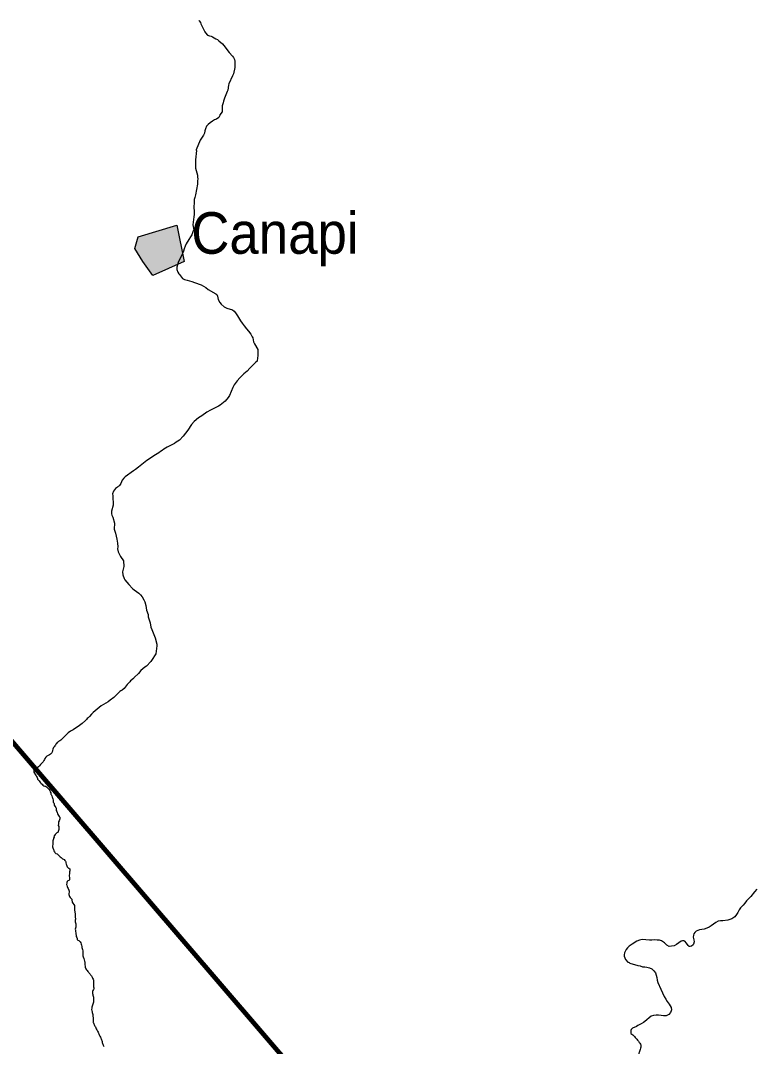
# Model space of a CAD drawing. Extents: x 553962 to 842807, y 8883888 to 9032388.
# Drawn here: x 651025 to 659880, y 8982475 to 8994810 of the extents above; entities that cross this region are included whole.
import ezdxf

# ---------------------------------------------------------------- set-up
doc = ezdxf.new("R2010")
doc.units = 0
doc.header["$LTSCALE"] = 150
for name, color, linetype, lineweight in [('21', 7, 'Continuous', 25), ('24', 7, 'Continuous', 25), ('9', 7, 'Continuous', 90)]:
    doc.layers.add(name, color=color, linetype=linetype, lineweight=lineweight)
doc.layers.add('41', color=7, linetype='Continuous')

msp = doc.modelspace()

# ---------------------------------------------------------------- hatches: boundary and pattern name
at = {"layer": '21'}
msp.add_hatch(color=256, dxfattribs=at).paths.add_polyline_path([(652442.2, 8992209.7), (652905.2, 8992350.1), (652993.5, 8991912.7), (652618.8, 8991744.3), (652496.7, 8991914.1), (652399.6, 8992070.3)])

# ---------------------------------------------------------------- linework, layer by layer
msp.add_lwpolyline([(652442.2, 8992209.7), (652905.2, 8992350.1), (652993.5, 8991912.7), (652618.8, 8991744.3), (652496.7, 8991914.1), (652399.6, 8992070.3)], close=True, dxfattribs=at)
at = {"layer": '24'}
msp.add_line((651186.2, 8985771.9), (651204.8, 8985743), dxfattribs=at)
for points in [[(653170.7, 8994809.8), (653175.5, 8994807.6), (653191.3, 8994784), (653196.5, 8994768.7), (653211.1, 8994737.3), (653243.9, 8994674.7), (653252.4, 8994660.6), (653276.2, 8994633.6), (653299.1, 8994625.2), (653319.2, 8994620.5), (653334.8, 8994613.7), (653376.3, 8994588.9), (653394.7, 8994579.6), (653411.9, 8994563.4), (653455, 8994528.4), (653472.3, 8994508.8), (653537, 8994423.4), (653575.4, 8994381.7)], [(653575.4, 8994381.7), (653586.1, 8994365.1), (653599.4, 8994339.1), (653603.8, 8994319.8), (653604.9, 8994300.6), (653603.7, 8994242.8), (653588.1, 8994167.4), (653576.4, 8994144.9), (653533.3, 8994050.1), (653528, 8994030.9), (653518.3, 8993973.9), (653513.3, 8993955.5), (653488.2, 8993896.1), (653478.4, 8993876), (653466.1, 8993839), (653461.5, 8993819), (653450.8, 8993784.2), (653449.9, 8993778), (653451.5, 8993712.6), (653424.2, 8993677.3), (653424.4, 8993666.2), (653409.3, 8993643), (653384.1, 8993623.8), (653360.3, 8993615.7), (653334.2, 8993599.6), (653308, 8993581.4), (653282.8, 8993560), (653264.2, 8993540.2), (653251.9, 8993507.8), (653244.3, 8993482.9), (653237.7, 8993455.1), (653227.3, 8993430.2), (653188.7, 8993371.5), (653138.5, 8993253.8), (653138.8, 8993251.9), (653143, 8993247.7), (653131.9, 8993133.2)], [(653131.9, 8993133.2), (653129.8, 8993095.5), (653129.8, 8993054.8), (653132.2, 8993032.7), (653154.1, 8992948.6), (653155.5, 8992926.4), (653159.5, 8992905), (653155.4, 8992882), (653154.2, 8992844.1), (653130, 8992712), (653121.3, 8992682.4), (653116.5, 8992659.7), (653112.8, 8992631.9), (653112.8, 8992631.9), (653114.6, 8992605.4), (653111.6, 8992579.7), (653110.6, 8992554.8), (653113.8, 8992526.5), (653114.7, 8992476.9), (653112.5, 8992450.4), (653097.3, 8992353.7), (653111.6, 8992293.5), (653103.8, 8992279.2), (653085.8, 8992232.9), (653072.4, 8992208), (653050.1, 8992176.5), (653018, 8992124.4), (653004.3, 8992095.5), (652995.7, 8992065.1), (652985.9, 8992037.3), (652960.2, 8991981.7), (652933.3, 8991927.6), (652922.2, 8991899), (652906.4, 8991844.2), (652907.4, 8991815.5), (652917.9, 8991785.6), (652928.3, 8991762.9), (652936.6, 8991754.8), (652972.6, 8991709.8), (652998, 8991697.6), (653032.3, 8991688.1), (653060.2, 8991678.6), (653088, 8991673), (653117.6, 8991659.7), (653200.1, 8991632), (653227.9, 8991617), (653254.2, 8991600.8), (653281.5, 8991577.5), (653374.7, 8991524.4), (653387.3, 8991514.2), (653395.1, 8991496.5), (653404.1, 8991457.2), (653422.9, 8991419.4), (653438.6, 8991399.9), (653475.1, 8991367.3), (653508.4, 8991350.8), (653576.3, 8991330.8), (653594.5, 8991314.9), (653612.9, 8991293.9), (653637.5, 8991258.2), (653673.5, 8991199.1), (653693.7, 8991170.7), (653717.8, 8991140.5), (653744.1, 8991102.8), (653767.6, 8991074.9)], [(653767.6, 8991074.9), (653795.9, 8991037.1), (653814.2, 8991005.1), (653819.1, 8990993.8), (653828.8, 8990946.5), (653839.4, 8990921.2), (653878.5, 8990856.4), (653879.2, 8990781.4), (653873.4, 8990717.3), (653871, 8990712.8), (653853.9, 8990697.7), (653837.6, 8990680.5), (653785.8, 8990630.7), (653750.5, 8990593.4), (653711.8, 8990560), (653662.3, 8990513.6), (653630.7, 8990479.8), (653595.3, 8990428), (653578.7, 8990397.2), (653540.2, 8990301.5), (653523.5, 8990277.3), (653486.5, 8990235.3), (653446.5, 8990200.6), (653425.8, 8990184.6), (653406.2, 8990172.3), (653360.6, 8990147.5), (653312, 8990125.2), (653268.2, 8990099.5), (653207.5, 8990058.7), (653167.3, 8990033.5), (653113.8, 8989990.5), (653082.7, 8989954.3), (653036.6, 8989884.2), (652982.6, 8989813.8), (652936.7, 8989764.3), (652918.9, 8989751.1), (652899.7, 8989740.2)], [(652899.7, 8989740.2), (652877.8, 8989724.6), (652836.2, 8989703.3), (652811.9, 8989693.2), (652790, 8989682.3), (652749.2, 8989657.7), (652728.4, 8989641.9), (652709.2, 8989630), (652689.8, 8989614.1), (652651, 8989586.8), (652630, 8989575.5), (652587.2, 8989548.7), (652545.8, 8989519.3), (652446.2, 8989438), (652446.2, 8989438), (652410.2, 8989412.3), (652385.6, 8989397.2), (652285, 8989325.6), (652267.2, 8989307.9), (652248.4, 8989284.7), (652242.1, 8989265.4), (652232.1, 8989243.5), (652215.8, 8989220.3), (652206.6, 8989210.3), (652200.3, 8989208.7), (652190.4, 8989198.3), (652168.8, 8989181.8), (652154.9, 8989167.7), (652143.1, 8989149.5), (652131.2, 8989121), (652131.3, 8989114.2), (652134.5, 8989097.5), (652135.6, 8989052.2), (652139.7, 8989027.8), (652138.8, 8988983.3), (652120.9, 8988912.6), (652118.5, 8988880.4), (652123.9, 8988863.8), (652137.1, 8988840.6), (652156.5, 8988767.1), (652156.8, 8988741.8), (652151.8, 8988718.2), (652153.8, 8988694.7), (652158.1, 8988671.2), (652167.3, 8988644.8), (652184.8, 8988576.2), (652192.3, 8988528.1), (652195.3, 8988482.8), (652193.6, 8988458.5), (652201.4, 8988423.1), (652217.2, 8988390.3), (652226.7, 8988365.1), (652264.8, 8988314.8), (652267, 8988246.6), (652264.4, 8988229.4), (652253.4, 8988181), (652254.7, 8988143.9), (652270.8, 8988101.7), (652281, 8988087), (652329, 8988030.6), (652374.2, 8987979.9), (652391.1, 8987963.9), (652449.4, 8987924.6), (652469.8, 8987905.5), (652490.7, 8987881.2)], [(652490.7, 8987881.2), (652510.2, 8987846.4), (652519.9, 8987822.7), (652531.8, 8987775.1), (652540.2, 8987720.8), (652559.2, 8987669.4), (652563, 8987642), (652575.2, 8987593.2), (652584.9, 8987566.7), (652594.7, 8987515.3), (652603.6, 8987488.8), (652636.3, 8987409.7), (652643.8, 8987386.9), (652663.7, 8987311.6), (652665.1, 8987293.7), (652652.1, 8987197.7), (652601.8, 8987114.5), (652592.4, 8987105.1), (652542, 8987045.6), (652523, 8987034.7), (652498.3, 8987014.5), (652473.8, 8986997.1), (652445.6, 8986961.2), (652394.6, 8986912.1), (652389.2, 8986902.9), (652383.7, 8986900.8), (652349.6, 8986870.9), (652341.4, 8986859.7), (652310.3, 8986826.2), (652270.8, 8986778.6), (652249.9, 8986759.8), (652233.3, 8986751.7), (652218.9, 8986741.6), (652147.1, 8986669.5), (652105.7, 8986637.3), (652080.2, 8986619.2), (652052.1, 8986604.5)], [(652052.1, 8986604.5), (651993.9, 8986569.6), (651971.7, 8986550), (651946.1, 8986530.7), (651898, 8986488.9), (651877.6, 8986468.5), (651854.5, 8986442.5), (651837.6, 8986428.4), (651828.3, 8986417.3), (651817.8, 8986407.5), (651807.8, 8986394.7), (651766.1, 8986356.4), (651718, 8986321.2), (651688.2, 8986303.1), (651658.1, 8986282.5), (651658.1, 8986282.5), (651626.9, 8986265.4), (651599.8, 8986244.4), (651559.2, 8986206.1), (651520.7, 8986168.7)], [(651204.8, 8985743), (651207.2, 8985742), (651213.9, 8985728.9), (651219, 8985719.6), (651225.9, 8985710.1), (651228.7, 8985698.9), (651231.6, 8985688.2), (651238.7, 8985680.4), (651248, 8985669.9), (651257.4, 8985658.1), (651266.1, 8985646.8), (651274.7, 8985637.3), (651284.4, 8985627.7), (651295.8, 8985618.2), (651307, 8985610.1), (651316.5, 8985606.3), (651327.3, 8985603.1), (651336.7, 8985597), (651346.2, 8985589.2)], [(651346.2, 8985589.2), (651355, 8985581.5), (651363.6, 8985574.6), (651369.8, 8985565.8), (651376.3, 8985552.9), (651383.5, 8985538), (651388.5, 8985524.6), (651391.5, 8985509.8), (651393.7, 8985506.2), (651397.1, 8985496.6), (651400.3, 8985487), (651404.2, 8985474.3), (651408.3, 8985463), (651412.8, 8985452), (651418.7, 8985435.8), (651418.7, 8985424.8), (651417.8, 8985411.7), (651427.1, 8985404.6), (651431.1, 8985391.7), (651431, 8985378.3), (651438, 8985363.9), (651450, 8985349.8), (651452.6, 8985339), (651452.4, 8985326.2), (651455.9, 8985310.8), (651460.7, 8985300.5), (651467.1, 8985286.4), (651471.5, 8985272.6), (651480.6, 8985252), (651491.6, 8985241.3), (651498, 8985232.2), (651499.2, 8985221.1), (651498.6, 8985210.7), (651495.5, 8985199.1), (651489.9, 8985189.8), (651483.9, 8985177.2), (651482.7, 8985161.3), (651481.4, 8985151.4), (651479.7, 8985134), (651487.7, 8985121.6), (651487.9, 8985108.4), (651486.4, 8985094.7), (651485.1, 8985084.1), (651481.3, 8985073.1), (651478.1, 8985059.9), (651472.7, 8985049.8), (651461.3, 8985044.2), (651450.2, 8985033.6), (651442.7, 8985025.7), (651432.7, 8985010.9), (651428.1, 8984998.6), (651428.6, 8984991.5), (651424, 8984979.6), (651421, 8984969.8), (651416.9, 8984959.5), (651413.5, 8984947.4), (651412.7, 8984936.9), (651412.2, 8984916.4), (651412.2, 8984904.5), (651411.3, 8984887.6), (651410.9, 8984874.7), (651415.8, 8984862.3), (651421.1, 8984845.3), (651426.1, 8984827.7), (651433, 8984815.6), (651439.9, 8984808), (651450.7, 8984795.9), (651465.3, 8984790.5), (651474.5, 8984782.9), (651480.7, 8984774.2), (651489.5, 8984766.9), (651504.2, 8984755.6), (651515.4, 8984746.9), (651523.5, 8984738.8), (651532.2, 8984732), (651544.4, 8984729.2), (651552, 8984722.1), (651558.3, 8984713.1), (651566.2, 8984703.7), (651568.7, 8984693.3), (651569.5, 8984681.6), (651574.1, 8984669.1), (651576.8, 8984659), (651582.3, 8984648.2), (651587.1, 8984634.6), (651596.7, 8984624.1), (651605.6, 8984618.2), (651616.8, 8984610.6), (651619.5, 8984598.3), (651618.1, 8984588.3), (651616.1, 8984573.3), (651614.8, 8984561.5), (651614.1, 8984550.8), (651610.4, 8984533.2), (651610.6, 8984521.6), (651613.4, 8984508.2), (651616.6, 8984496.2), (651614.2, 8984480.8), (651604.8, 8984472.6), (651593.8, 8984466.5), (651585.5, 8984459.1)], [(651585.5, 8984459.1), (651581.5, 8984447.6), (651580.6, 8984437.6), (651580.5, 8984424.4), (651583, 8984413.5), (651587.1, 8984399.5), (651591.8, 8984387.1), (651599.6, 8984374.2), (651606.2, 8984356.2), (651608.8, 8984344.3), (651609.1, 8984329.2), (651607.6, 8984314.1), (651606.1, 8984300.6), (651611.2, 8984291), (651614.4, 8984277.8), (651622.5, 8984265.6), (651633.7, 8984255.8), (651642, 8984246.4), (651644.1, 8984239.6), (651647, 8984211.9), (651675.3, 8984169.1), (651675, 8984122.9)], [(659884.7, 8984366.5), (659856.1, 8984335.8), (659811, 8984280.2), (659760.3, 8984225.2), (659738.2, 8984196.8), (659719.2, 8984175.2), (659687.1, 8984143.2), (659669.9, 8984116.4), (659656.9, 8984087.6), (659641.3, 8984060.6), (659617.9, 8984033.8), (659584.4, 8984011.4), (659557.4, 8984001), (659534.2, 8983994.6), (659474.8, 8983984.1), (659445.3, 8983987.7), (659418.3, 8983980.4), (659389.8, 8983966.1), (659335.5, 8983927.6), (659309.8, 8983911.7), (659283.7, 8983899.2), (659251.3, 8983887.6), (659195.7, 8983877.7), (659155.5, 8983860), (659139.5, 8983845.1), (659125.8, 8983828.2), (659122.8, 8983814.8)], [(651675, 8984122.9), (651674.9, 8984119), (651681.1, 8984066.2), (651682.7, 8984054.5), (651682.8, 8984039.2), (651684.6, 8984027.1), (651685.1, 8984016.3), (651684.9, 8984005), (651684.7, 8983993.7), (651683.8, 8983982.8), (651683, 8983972.7), (651685.8, 8983961.3), (651690.5, 8983951.4), (651691.6, 8983936.7), (651691.3, 8983919.7), (651689, 8983908.7), (651686, 8983898.1), (651683.6, 8983884), (651685.1, 8983872.1), (651688.3, 8983856.2), (651689.7, 8983842.3), (651692.8, 8983827.4), (651694.6, 8983816.1), (651696.2, 8983798.7), (651701.7, 8983785.1), (651705.9, 8983772.6), (651706.1, 8983762), (651716.8, 8983753.1), (651727.3, 8983749), (651736.5, 8983742.6), (651744.6, 8983733.6), (651750.1, 8983721.3), (651755.9, 8983706.2), (651760, 8983691.9), (651761.3, 8983677.7), (651763.1, 8983664), (651765.2, 8983653.5), (651769.6, 8983642.5), (651773.1, 8983626.6), (651775.2, 8983616.6), (651775.3, 8983606.1), (651774.8, 8983595.2), (651774.9, 8983577.9), (651776.8, 8983565.1), (651780.2, 8983553.7), (651786, 8983531.3), (651790.6, 8983515.6), (651794.2, 8983501.5), (651797.3, 8983491.8), (651798.8, 8983481.5), (651798.6, 8983467.5), (651798.6, 8983456.5), (651803.3, 8983442.4), (651804.7, 8983430.6), (651807.4, 8983416.6), (651812.4, 8983407.8), (651819.8, 8983397.1), (651828.6, 8983387.4), (651837.2, 8983376.7), (651845.5, 8983365.8), (651852.4, 8983357.2), (651861.9, 8983345), (651868.8, 8983335.4), (651878.1, 8983323.1), (651885.9, 8983308.8), (651892.9, 8983298), (651897.6, 8983285.5), (651903.3, 8983270.7), (651905.2, 8983259.3), (651905.4, 8983249), (651904.2, 8983235.5), (651904, 8983223.7), (651904.2, 8983207.1), (651904.6, 8983193.2), (651905.9, 8983181.5), (651906.8, 8983169.5), (651905.3, 8983159.1), (651895.4, 8983149.9), (651891, 8983136), (651891.2, 8983124.4), (651892.2, 8983113.8), (651894.8, 8983101.5), (651896.5, 8983091.6), (651900, 8983081.5), (651903.1, 8983067), (651902.9, 8983051.4), (651903.3, 8983038.5), (651904.4, 8983025.1), (651903.3, 8983009.9), (651899.4, 8982996.1), (651895.8, 8982984.6), (651891, 8982973.1), (651886.4, 8982960.1), (651884, 8982948.4), (651881.9, 8982935.9), (651881, 8982921.8), (651884.5, 8982905.2), (651886.5, 8982895.1), (651888.2, 8982883.3), (651892.6, 8982870.5), (651893.8, 8982859.8)], [(659122.8, 8983814.8), (659119.9, 8983787.9), (659126.2, 8983759.2), (659129.9, 8983731.5), (659121, 8983705.4), (659116.1, 8983696.1), (659097.5, 8983679.8), (659082.3, 8983675.8), (659070.4, 8983677.8), (659059.3, 8983688.2), (659039.1, 8983718.7), (659017.6, 8983740.1), (659005.4, 8983747.1), (658990.2, 8983747.1), (658973.1, 8983741.7), (658917.4, 8983702.4), (658888.2, 8983686.8), (658858.3, 8983682.1), (658828.4, 8983679.1), (658802.7, 8983692.3), (658773.2, 8983719.9), (658735.4, 8983745.4), (658711, 8983751.6), (658685.1, 8983755.4), (658655.2, 8983757.7), (658622, 8983753.7), (658592.1, 8983751.7), (658503, 8983759.9), (658472.2, 8983753.6), (658441.5, 8983741.4), (658382.3, 8983706.5), (658349.6, 8983681.7), (658328.9, 8983662.6), (658311.5, 8983639.7), (658291.3, 8983603), (658287.2, 8983576.9), (658287.2, 8983560.8), (658302.3, 8983520.5), (658331.1, 8983490.3), (658347.8, 8983484.8), (658356.8, 8983477.8), (658453, 8983447.7), (658480.7, 8983443.2), (658508.6, 8983434.9), (658536.4, 8983432.6), (658562.4, 8983428.6), (658591.2, 8983421), (658619.8, 8983408.9), (658646.5, 8983385.4), (658664.8, 8983359.3), (658681.7, 8983302.9), (658685.2, 8983274.2), (658692.1, 8983245.6), (658730.4, 8983164.6), (658770, 8983074.8), (658787.5, 8983043.8), (658805.3, 8983016), (658830.2, 8982983.4), (658854.6, 8982945.3), (658856.3, 8982916.5), (658855.3, 8982902.5), (658846.6, 8982884.7), (658824.9, 8982861.8), (658810.3, 8982850.6), (658792.7, 8982843.6)], [(651893.8, 8982859.8), (651895.4, 8982848.8), (651897.2, 8982837.8), (651900.4, 8982826), (651900.5, 8982814.5), (651900.4, 8982803.4), (651900.1, 8982788.5), (651900, 8982777.2), (651899.9, 8982764.9), (651901.5, 8982757.9), (651905.5, 8982748.4), (651910, 8982739.1), (651914.8, 8982728.7), (651919.9, 8982719), (651925.5, 8982709.9), (651932, 8982699.1), (651937, 8982687.8), (651942.5, 8982677.3), (651947.3, 8982666.7), (651952.5, 8982657.6), (651957.9, 8982645.6), (651962, 8982635.7), (651965.9, 8982626.1), (651970.3, 8982615.5), (651975.2, 8982606.5), (651981.4, 8982597.5), (651986.3, 8982588.2), (651990.7, 8982575.8), (651995.3, 8982566), (652000.3, 8982555.6), (652003.6, 8982545.5), (652006.8, 8982535.4), (652008.2, 8982523.7), (652011.4, 8982512.1), (652016.1, 8982501.6), (652020.6, 8982492.2), (652024.3, 8982481.2), (652029.5, 8982475.7)], [(658792.7, 8982843.6), (658761.2, 8982843.1), (658731.2, 8982849.2), (658700.3, 8982851.4), (658671.3, 8982851.4), (658640.4, 8982847), (658611.4, 8982840.7), (658538.2, 8982775.3), (658518.6, 8982763.3), (658493, 8982746.7), (658452.3, 8982728.4), (658437, 8982716.7), (658387.4, 8982693.9), (658373.3, 8982680.5), (658368.1, 8982666.8), (658367.7, 8982630.8)]]:
    msp.add_lwpolyline(points, dxfattribs=at)
for points in [[(651520.7, 8986168.7), (651496.7, 8986150.5), (651465.6, 8986128.3), (651437.7, 8986089.3), (651413.2, 8986049.2), (651407.7, 8986014.7), (651375.4, 8985983.5), (651318.6, 8985939), (651306.4, 8985912.2), (651265.2, 8985864.3), (651211.8, 8985817.6), (651197.3, 8985812), (651184, 8985788.6), (651186.8, 8985770.9)], [(658367.7, 8982630.8), (658393.5, 8982614.2), (658429.4, 8982573.5), (658470.1, 8982525.1), (658488.8, 8982479.8), (658476.3, 8982426.6), (658465.4, 8982382.8), (658482.6, 8982351.6), (658513.8, 8982300), (658537.2, 8982226.5), (658573.2, 8982162.4), (658604.4, 8982109.3), (658632.5, 8982065.5), (658656, 8982020.2), (658657.5, 8981970.2), (658654.4, 8981918.6), (658652.8, 8981820.1), (658648.2, 8981746.8), (658663.8, 8981701.4), (658724.7, 8981663.9), (658771.6, 8981624.8), (658827.8, 8981540.4), (658837.2, 8981446.6), (658781, 8981376.3), (658687.2, 8981276.2), (658637.2, 8981199.7), (658581, 8981134), (658473.2, 8981101.2), (658377.9, 8981044.9), (658352.9, 8980991.8), (658240.4, 8980894.8), (657921.8, 8980794.9)]]:
    msp.add_spline(points, degree=3, dxfattribs=at)
at = {"layer": '9'}
msp.add_line((647160.3, 8990514), (659714.4, 8975927.2), dxfattribs=at)

# ---------------------------------------------------------------- texts
at = {"layer": '41', "width": 0.95}
msp.add_text('Canapi', height=500, dxfattribs=at).set_placement((653080.1, 8992005.4))

doc.saveas('drawing.dxf')
